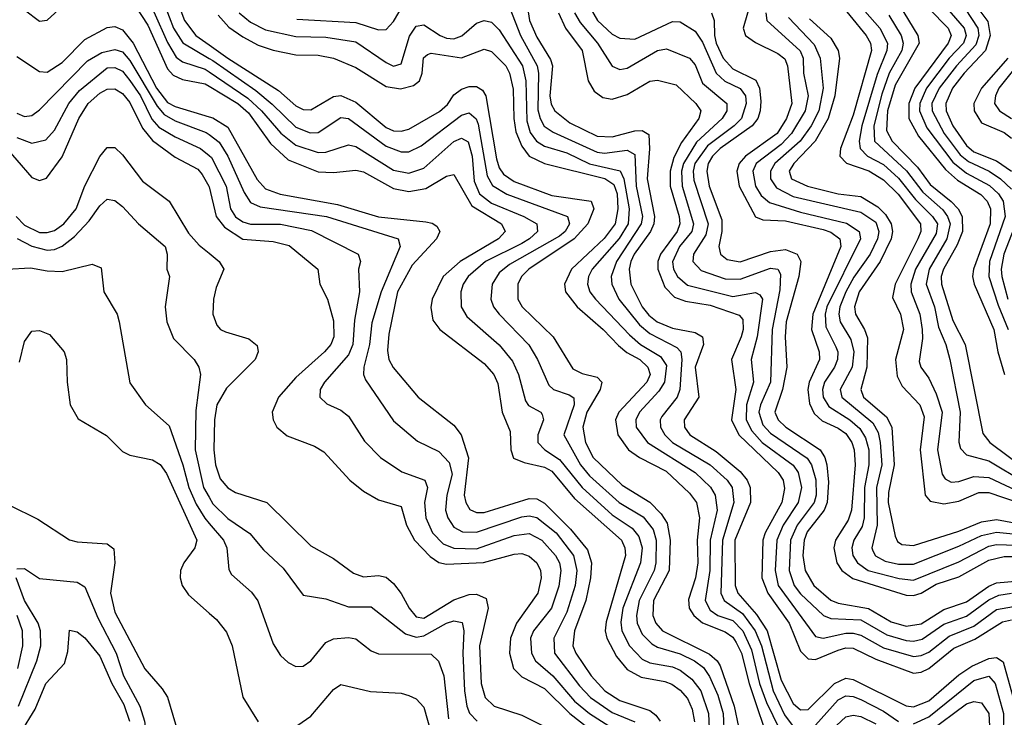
# Model space of a CAD drawing. Header units: inches. Extents: x 990535 to 1117859, y 769386 to 892122.
# Tile 764 of 1056: x 1069497 to 1072111, y 847420 to 849272. Entities that reach past the tile are written whole.
import ezdxf

# ---------------------------------------------------------------- set-up
doc = ezdxf.new("R2010")
doc.units = ezdxf.units.IN
doc.header["$MEASUREMENT"] = 0
doc.layers.add('B0864', color=7, linetype='Continuous')
doc.layers.add('B0874', color=7, linetype='Continuous')

msp = doc.modelspace()

# ---------------------------------------------------------------- linework, layer by layer
at = {"layer": 'B0864', "color": 5}
for points, elevation in [([(1069430, 849494.9), (1069530, 849451.8), (1069550, 849453.9), (1069610, 849478.9), (1069670, 849481.4), (1069770, 849437.8), (1069830, 849428.5), (1069850, 849421.2), (1069865.1, 849405.1), (1069912.2, 849332.2), (1069935, 849270), (1069964.7, 849230), (1070000, 849205.1)], 3080), ([(1069450, 849434.8), (1069510, 849395.9), (1069530, 849390.7), (1069550, 849394.4), (1069570, 849406.3), (1069610, 849440.8), (1069630, 849449.4), (1069651.6, 849451.6), (1069690, 849442), (1069766.8, 849406.8), (1069831.1, 849391.1), (1069883, 849310), (1069905.6, 849250), (1069930.7, 849210.7), (1070000, 849169.5)], 3060), ([(1069470, 849360.1), (1069530, 849335.9), (1069550, 849333.8), (1069570, 849341.9), (1069630, 849398.1), (1069650, 849406.5), (1069670, 849406.8), (1069790.7, 849370.7), (1069810, 849361.1), (1069824.5, 849344.5), (1069853.2, 849293.2), (1069890, 849211.4), (1069912.6, 849172.6), (1069930, 849160), (1069990, 849141), (1070000, 849134.1)], 3040), ([(1069490, 849306.7), (1069510, 849298.5), (1069550, 849268.5), (1069570, 849270.5), (1069650, 849344.2), (1069683.8, 849356.2), (1069710, 849356.6), (1069770, 849341.1), (1069790.8, 849330), (1069837.7, 849257.7), (1069890, 849141.4), (1069904.6, 849124.6), (1069930, 849113.4), (1069990, 849101.9), (1070000, 849095.9)], 3020), ([(1069490, 849174.1), (1069550, 849134.2), (1069570, 849132.7), (1069610, 849158.4), (1069670, 849219.4), (1069730, 849251), (1069750, 849254.3), (1069770, 849245), (1069799.1, 849210), (1069860.7, 849090), (1069890, 849052.7), (1069910, 849041.9), (1070000, 849014.4)], 2980), ([(1069490, 849024.4), (1069510, 849015.5), (1069530, 849018), (1069550, 849033.1), (1069677.2, 849162.8), (1069715.2, 849184.8), (1069750, 849193.4), (1069770, 849186.4), (1069790, 849163.9), (1069862.4, 849042.4), (1069880.7, 849020.7), (1069910, 849003.9), (1069992.7, 848972.7), (1070000, 848967.3)], 2960), ([(1069490, 848959.5), (1069530, 848944.4), (1069566.7, 848953.3), (1069590, 848978.7), (1069628.2, 849050), (1069656.2, 849083.8), (1069730, 849144.4), (1069750, 849145.6), (1069770, 849135.4), (1069790, 849110.6), (1069817.8, 849070), (1069848.2, 849008.2), (1069866.9, 848986.9), (1069910, 848961), (1069977.1, 848930), (1070000, 848911.4)], 2940), ([(1069450, 848944.9), (1069530, 848853.1), (1069550, 848845.2), (1069568.2, 848851.8), (1069610, 848907.9), (1069654.7, 849010), (1069679.2, 849050), (1069710, 849077.4), (1069730, 849087.8), (1069750, 849088.5), (1069770, 849076.4), (1069790, 849052.1), (1069823.8, 848983.8), (1069850, 848951.1), (1069910, 848907.3), (1069970, 848874.9), (1069981.6, 848861.6), (1069999.7, 848830), (1070000, 848828.6)], 2920), ([(1069488.2, 848750), (1069510, 848726.6), (1069550, 848707.6), (1069570, 848707), (1069590, 848712.8), (1069614.6, 848730), (1069647.1, 848770), (1069670, 848831.1), (1069710, 848909), (1069730, 848933), (1069750, 848932.5), (1069770, 848913.8), (1069823.7, 848843.7), (1069894.5, 848790), (1069945.5, 848705.5), (1069974, 848674), (1070000, 848652.4)], 2880), ([(1069490.9, 848690.9), (1069530, 848670.9), (1069570, 848660.2), (1069590, 848662.2), (1069610, 848671.1), (1069643.2, 848696.8), (1069682.2, 848737.8), (1069710, 848777.7), (1069730, 848795.4), (1069750, 848791.9), (1069770, 848776.5), (1069812.6, 848730), (1069883.2, 848670), (1069888.7, 848650), (1069888.2, 848610), (1069895, 848590), (1069883.6, 848510), (1069888.3, 848470), (1069905.9, 848425.9), (1069960.2, 848370), (1069973.2, 848350), (1069977, 848330), (1069965, 848235), (1069962.8, 848130), (1069985.6, 848030), (1070000, 848004.4)], 2860), ([(1069463.7, 848610), (1069526.4, 848613.6), (1069570, 848605.1), (1069610, 848603.6), (1069690, 848623.2), (1069713.5, 848613.5), (1069721, 848550), (1069755.9, 848490), (1069761.8, 848470), (1069790, 848308.4), (1069831.3, 848250), (1069894.1, 848194.1), (1069930.7, 848090), (1069946.3, 848030), (1069965.7, 847985.7), (1069988.5, 847948.5), (1070000, 847935)], 2840), ([(1069497, 848363), (1069510, 848418), (1069530, 848445.4), (1069550, 848446.9), (1069576.4, 848436.4), (1069615.2, 848390), (1069622, 848370), (1069623.5, 848310), (1069631.6, 848250), (1069652.4, 848212.4), (1069728.1, 848168.1), (1069770, 848125.4), (1069790, 848115.9), (1069850, 848103.8), (1069870, 848091.2), (1069887.3, 848067.3), (1069967.2, 847890), (1069962.1, 847870), (1069932.8, 847830), (1069924.3, 847810), (1069923, 847790), (1069928.8, 847770), (1069945.5, 847745.5), (1070000, 847697)], 2820), ([(1069470, 847983.6), (1069545.8, 847945.8), (1069630, 847891.6), (1069650, 847885.9), (1069730, 847880.5), (1069747.3, 847867.3), (1069750.1, 847830.1), (1069738.5, 847750), (1069750, 847699.3), (1069830, 847548.4), (1069876, 847496), (1069890, 847473.2), (1069917.7, 847377.7), (1069956.3, 847290), (1069957.9, 847270), (1069950.6, 847230), (1069909.6, 847110), (1069910, 847066.4), (1069914.7, 847050), (1069930, 847026.8), (1069955.2, 847015.2), (1069970, 847014.1), (1069990, 847020.1), (1070000, 847026.1)], 2780), ([(1069490, 847814.4), (1069510, 847815), (1069550, 847788.9), (1069650, 847779.2), (1069670, 847766.8), (1069704.5, 847684.5), (1069753.6, 847590), (1069773.2, 847530), (1069816.5, 847450), (1069828.9, 847410), (1069839.5, 847330), (1069871.3, 847250), (1069867.2, 847210), (1069836.7, 847110), (1069831.5, 847051.5), (1069839.7, 846990), (1069850.1, 846970), (1069870, 846951.8), (1069898.7, 846938.7), (1069930, 846934.2), (1069970, 846941.5), (1069990, 846950.7), (1070000, 846958.6)], 2760), ([(1069494.1, 847450), (1069543.4, 847570), (1069553.6, 847610), (1069552.6, 847650), (1069546.9, 847670), (1069510.6, 847730), (1069488.5, 847790)], 2760), ([(1069492.4, 847550), (1069506, 847610), (1069504.7, 847650), (1069490.4, 847690)], 2780), ([(1069500.5, 847379.5), (1069538.4, 847441.6), (1069566.7, 847510), (1069616.7, 847563.3), (1069625.5, 847594.5), (1069630, 847651.3), (1069650, 847647.3), (1069670, 847631.4), (1069710, 847582.9), (1069741.6, 847510), (1069774.2, 847454.2), (1069788.7, 847410)], 2740)]:
    msp.add_lwpolyline(points, dxfattribs=dict(at, elevation=elevation))
at = {"layer": 'B0874', "color": 5}
for points, elevation in [([(1070834.6, 849374.6), (1070850.8, 849270), (1070870, 849226), (1070906.6, 849166.6), (1070911.5, 849150), (1070904.5, 849070), (1070908.3, 849048.3), (1070917.9, 849030), (1070958, 848998), (1071030, 848963.3), (1071070, 848960.9), (1071130, 848977.1), (1071150, 848978.1), (1071167.4, 848967.4), (1071169.2, 848929.2), (1071162.8, 848850), (1071182.2, 848750), (1071180.9, 848730), (1071171.5, 848710), (1071128, 848650), (1071119.9, 848630), (1071115.4, 848610), (1071119.1, 848570), (1071149.4, 848510), (1071167.4, 848487.4), (1071189.1, 848470), (1071230, 848452.9), (1071290, 848441.3), (1071309.8, 848429.8), (1071312.2, 848410), (1071289.8, 848350), (1071300.2, 848270), (1071261.4, 848210), (1071261.5, 848190), (1071276.1, 848170), (1071345.7, 848125.7), (1071410, 848072.3), (1071427.8, 848050), (1071436.6, 848030), (1071436.8, 847990), (1071395.8, 847890), (1071396.1, 847770), (1071403.3, 847750), (1071453.3, 847693.3), (1071481.4, 847650), (1071518.7, 847518.7), (1071550, 847456.4), (1071570, 847439.6), (1071590, 847440.5), (1071660.2, 847510), (1071690, 847523.7), (1071710, 847520.4), (1071850, 847450.5), (1071870, 847448.2), (1071910, 847464), (1071990, 847533), (1072024.1, 847555.9), (1072070, 847576.1), (1072090, 847579.3), (1072107.7, 847567.7), (1072146, 847430)], 3180), ([(1071973.3, 849353.3), (1072040.8, 849250), (1072042.9, 849230), (1072035, 849205), (1071983.4, 849150), (1071938.1, 849090), (1071918.7, 849050), (1071919.2, 849030), (1071951.1, 848970), (1071993.6, 848913.6), (1072015.5, 848895.5), (1072070.3, 848870.3), (1072101, 848850), (1072130, 848822.2)], 3560), ([(1070233.2, 849273.2), (1070390, 849265), (1070450, 849245.3), (1070470, 849246.2), (1070490, 849267.5), (1070520.6, 849319.4)], 3160), ([(1070790, 849322.7), (1070826.5, 849230), (1070870.8, 849150), (1070874.3, 849130), (1070873.1, 849033.1), (1070878.5, 849010), (1070889.6, 848989.6), (1070913.2, 848973.2), (1071030, 848920.9), (1071050, 848917.7), (1071110, 848925.9), (1071130, 848914.4), (1071133.5, 848830), (1071150.2, 848750), (1071147.3, 848730), (1071081.4, 848630), (1071067.5, 848590), (1071069.2, 848570), (1071087.4, 848530), (1071142.3, 848462.3), (1071170, 848438.9), (1071241.9, 848401.9), (1071252.4, 848390), (1071254.8, 848370), (1071249.3, 848290), (1071242.8, 848270), (1071201.6, 848218.4), (1071197.5, 848210), (1071198.5, 848190), (1071209.8, 848170), (1071229.7, 848150), (1071329.8, 848090), (1071375.2, 848050), (1071388.2, 848030), (1071392.9, 847990), (1071362.7, 847890), (1071358.3, 847750), (1071367.5, 847730), (1071415.5, 847695.5), (1071449.4, 847650), (1071466.4, 847610), (1071497.1, 847490), (1071526.9, 847426.9), (1071550, 847396)], 3160), ([(1071440.4, 849330), (1071417.5, 849250), (1071423.8, 849230), (1071450, 849211.3), (1071510, 849182.5), (1071528, 849168), (1071535.1, 849150), (1071546.9, 849050), (1071532.6, 849010), (1071508, 848970), (1071423.8, 848910), (1071407.3, 848890), (1071401, 848870), (1071407.2, 848830), (1071450, 848748.5), (1071470, 848741), (1071530, 848738.4), (1071630, 848714.8), (1071650, 848708.2), (1071674.5, 848690), (1071676.7, 848670), (1071602.1, 848490), (1071599.3, 848450), (1071619.4, 848390), (1071619.9, 848370), (1071592.9, 848310), (1071589.5, 848290), (1071593.4, 848253.4), (1071606.4, 848226.4), (1071627.5, 848207.5), (1071670, 848188.1), (1071690, 848173.3), (1071705.6, 848150), (1071712.3, 848130), (1071714.9, 848090), (1071704.8, 847970), (1071696.7, 847943.3), (1071662.4, 847890), (1071658.5, 847870), (1071666.3, 847830), (1071679.9, 847810), (1071708.9, 847788.9), (1071850, 847744.2), (1071870, 847743.9), (1071890, 847750), (1071930, 847773.4), (1071990, 847793.3), (1072070, 847837.4), (1072110, 847847), (1072170, 847847.3)], 3320), ([(1071657.2, 849337.2), (1071744.2, 849230), (1071755.5, 849210), (1071758.5, 849190), (1071710, 849018.7), (1071676.3, 848930), (1071674.5, 848910), (1071691.6, 848891.6), (1071751, 848871), (1071790, 848846.7), (1071828.7, 848808.7), (1071888, 848730), (1071888.8, 848710), (1071881.6, 848690), (1071821.2, 848570), (1071814.4, 848534.4), (1071835.6, 848490), (1071843.2, 848450), (1071822, 848370), (1071826.1, 848326.1), (1071839.6, 848299.6), (1071886.2, 848250), (1071898.2, 848218.2), (1071887.3, 848130), (1071901, 848010), (1071913.9, 847993.9), (1071950, 847986.5), (1071990, 847994.2), (1072042.9, 848017.1), (1072070, 848017.4), (1072150, 847989.6)], 3420), ([(1071935, 849330), (1072004.6, 849250), (1072009.8, 849230), (1072002.6, 849210), (1071964.3, 849170), (1071903.9, 849090), (1071886.1, 849050), (1071885.2, 849030), (1071905, 848985), (1071974, 848894), (1072010, 848864.4), (1072071.7, 848831.7), (1072095.2, 848810), (1072107.8, 848790), (1072112.9, 848750), (1072071.6, 848630), (1072069.4, 848590), (1072094.1, 848514.1), (1072120.8, 848450)], 3540), ([(1071008, 849310), (1071031.2, 849270), (1071070, 849234), (1071090, 849223.4), (1071130, 849220.2), (1071230, 849267.1), (1071250, 849266.1), (1071290, 849242.1), (1071310, 849212.7), (1071345.8, 849130), (1071369.2, 849109.2), (1071410, 849089.7), (1071424.1, 849070), (1071425.6, 849050), (1071413, 849010), (1071394.1, 848990), (1071322.9, 848937.1), (1071289.6, 848890), (1071284.7, 848870), (1071286.4, 848846.4), (1071324.7, 848730), (1071318.8, 848701.2), (1071286, 848650), (1071284.3, 848630), (1071306.4, 848606.4), (1071370, 848584), (1071410, 848583.5), (1071490, 848612.4), (1071509.7, 848609.7), (1071516.5, 848596.5), (1071515.2, 848555.2), (1071494.2, 848450), (1071489.8, 848310), (1071463.5, 848250), (1071459.4, 848230), (1071470, 848196.4), (1071490, 848174.4), (1071587.9, 848107.9), (1071598.9, 848090), (1071610.2, 848050.2), (1071611, 848010), (1071605.8, 847990), (1071561.1, 847930), (1071543, 847890), (1071539.9, 847810), (1071552.8, 847770), (1071570, 847748.1), (1071630.4, 847690.4), (1071650, 847682.7), (1071730, 847678.6), (1071799.3, 847639.3), (1071850, 847624.2), (1071870, 847622.6), (1071892.4, 847627.6), (1071950, 847667), (1072010, 847688.8), (1072070, 847732.4), (1072095.8, 847744.2), (1072130, 847749.4)], 3260), ([(1071726.9, 849310), (1071780.2, 849250), (1071800.4, 849210), (1071798.6, 849190), (1071773.2, 849126.8), (1071732.8, 848990), (1071725.6, 848950), (1071728.5, 848930), (1071747.5, 848910), (1071790, 848887.3), (1071830, 848851.5), (1071874.9, 848794.9), (1071920.3, 848750), (1071933, 848730), (1071930, 848704.4), (1071874.6, 848610), (1071862.3, 848570), (1071863.1, 848550), (1071886.7, 848490), (1071893.1, 848450), (1071893.9, 848426.1), (1071884.8, 848364.8), (1071889.1, 848350), (1071910, 848320.9), (1071930, 848279.1), (1071945.7, 848230), (1071933.1, 848130), (1071945.5, 848065.5), (1071953.6, 848053.6), (1071970, 848044.8), (1071990, 848046.5), (1072030, 848059.6), (1072070, 848057), (1072156.2, 848016.2)], 3440), ([(1071831.7, 849311.7), (1071881.4, 849230), (1071884.4, 849210), (1071821.4, 849098.6), (1071800.7, 849030), (1071798.3, 848978.3), (1071813.2, 848950), (1071880.3, 848880.3), (1071914.3, 848834.3), (1071969.8, 848789.8), (1071988.5, 848770), (1071998.8, 848750), (1071999.7, 848710), (1071985.6, 848674.4), (1071949.6, 848610), (1071943.5, 848590), (1071943.9, 848570), (1071973.9, 848473.9), (1072006.7, 848410), (1072053.3, 848173.3), (1072072.5, 848150), (1072170, 848076.9)], 3480), ([(1071910, 849302.1), (1071961.6, 849250), (1071969.4, 849230), (1071962.1, 849210), (1071872.9, 849090), (1071857.4, 849050), (1071857.2, 849010), (1071882.7, 848962.7), (1071954.3, 848874.3), (1071986.2, 848846.2), (1072048, 848808), (1072065.3, 848790), (1072074.4, 848770), (1072073.6, 848730), (1072029.3, 848610), (1072026.7, 848590), (1072030.5, 848570), (1072082.7, 848450), (1072093.5, 848390), (1072110.8, 848330)], 3520), ([(1072034.7, 849310), (1072067.4, 849267.4), (1072073, 849230), (1072060.9, 849190), (1072004.1, 849130), (1071973.4, 849090), (1071955.5, 849050), (1071956.8, 849030), (1071974.2, 848990), (1072010, 848938.2), (1072030, 848921.7), (1072090, 848897.3), (1072129.5, 848870)], 3580), ([(1070023.9, 849283.9), (1070052.7, 849252.7), (1070090, 849226.5), (1070130, 849204.8), (1070170, 849191), (1070230, 849178.7), (1070290, 849177.9), (1070330, 849170), (1070390, 849144.8), (1070470, 849095.1), (1070508.3, 849088.3), (1070542.8, 849097.2), (1070558.9, 849110), (1070565.4, 849130), (1070569.1, 849170.9), (1070580.1, 849179.9), (1070590, 849183.5), (1070670, 849170.5), (1070730, 849194.1), (1070750, 849188), (1070787.8, 849150), (1070797.7, 849130), (1070807.4, 849087.4), (1070809.2, 849010), (1070814.6, 848974.6), (1070830, 848936.1), (1070850, 848910.1), (1070890, 848890.7), (1071050.8, 848850.8), (1071074.4, 848834.4), (1071082.8, 848810), (1071085.3, 848770), (1071077.7, 848730), (1071048.4, 848691.6), (1070961.7, 848610), (1070943.2, 848570), (1070945.7, 848550), (1070977.4, 848510), (1071046.1, 848450), (1071086.9, 848406.9), (1071108.9, 848388.9), (1071143, 848370), (1071164.8, 848350), (1071170.7, 848330), (1071161.8, 848310), (1071087.4, 848230), (1071079.2, 848210), (1071085, 848170), (1071113.6, 848130), (1071142.5, 848110), (1071213.5, 848073.5), (1071275.6, 848015.6), (1071294.1, 847990), (1071302, 847950), (1071295.2, 847890), (1071297.7, 847830), (1071291.1, 847790), (1071272.8, 847732.8), (1071274.6, 847710), (1071286.8, 847690), (1071310, 847671), (1071370, 847646.9), (1071390, 847633.1), (1071399.1, 847619.1), (1071412.8, 847590), (1071433.3, 847510), (1071492.9, 847332.9)], 3120), ([(1070080.1, 849290), (1070110, 849265.8), (1070150, 849244.9), (1070230, 849227.5), (1070310, 849225.4), (1070390, 849213.3), (1070470, 849158.2), (1070490, 849149), (1070510, 849155), (1070531.8, 849228.2), (1070550, 849254.8), (1070570, 849258.3), (1070613.5, 849230), (1070630, 849222.8), (1070650, 849221.3), (1070670.8, 849229.2), (1070710, 849263.3), (1070730, 849269.7), (1070750, 849265.8), (1070770, 849245.6), (1070831.8, 849150), (1070840.5, 849110), (1070843.3, 849003.3), (1070852.3, 848972.3), (1070868.7, 848950), (1070890, 848936.5), (1070950, 848918.7), (1071010, 848889.9), (1071091.2, 848871.2), (1071101, 848850), (1071114.7, 848770), (1071112, 848730), (1071088.4, 848691.6), (1071016.8, 848610), (1071006.8, 848590), (1071004.3, 848570), (1071011.1, 848550), (1071026.1, 848530), (1071115.8, 848435.8), (1071145.2, 848410), (1071197.9, 848377.9), (1071214.2, 848354.2), (1071208.9, 848310), (1071193.9, 848286.1), (1071142.1, 848230), (1071132.5, 848210), (1071133.6, 848190), (1071163.5, 848150), (1071290, 848069.8), (1071331, 848031), (1071343.6, 848010), (1071348.7, 847970), (1071330.4, 847890), (1071329.2, 847810), (1071316.6, 847730), (1071330, 847704.5), (1071350.5, 847690.5), (1071390, 847677.1), (1071416.8, 847650), (1071439.6, 847599.6), (1071461.4, 847510), (1071479.2, 847459.2), (1071530, 847356)], 3140), ([(1070927.7, 849290), (1070945.9, 849250), (1070990.1, 849190), (1071006.3, 849110), (1071022.4, 849082.4), (1071045.6, 849065.6), (1071070, 849061.6), (1071110, 849073.4), (1071170, 849108.6), (1071190, 849111.7), (1071239.4, 849099.4), (1071291.9, 849050), (1071304.9, 849030), (1071299.7, 849010), (1071253.6, 848946.4), (1071234, 848906), (1071224.3, 848870), (1071224.3, 848830), (1071247.8, 848750), (1071249.2, 848730), (1071242.2, 848710), (1071198.6, 848650), (1071191.5, 848630), (1071190.8, 848610), (1071210, 848562.4), (1071235.6, 848535.6), (1071264.7, 848524.7), (1071330, 848514.7), (1071407.3, 848487.3), (1071416.6, 848476.6), (1071417.6, 848450), (1071412.3, 848430), (1071386.3, 848370), (1071398.4, 848290), (1071386.6, 848210), (1071406.4, 848170), (1071510.6, 848070), (1071523.9, 848050), (1071527.7, 848027.7), (1071519.9, 847990), (1071475.6, 847910), (1071469.7, 847890), (1071467.2, 847790), (1071483.4, 847750), (1071539.6, 847670), (1071570, 847596), (1071590, 847575.8), (1071610, 847573.2), (1071670, 847598.8), (1071690, 847604.3), (1071710, 847603.5), (1071770, 847574.1), (1071870, 847537.5), (1071890, 847540), (1071910, 847549.8), (1071976.6, 847603.4), (1072032.7, 847627.3), (1072106.1, 847673.9), (1072130, 847679.1)], 3220), ([(1070970.2, 849290.2), (1070984.7, 849264.7), (1071030.9, 849210), (1071070, 849148.4), (1071090, 849139.9), (1071110, 849143.7), (1071190, 849190.4), (1071214.4, 849194.4), (1071275.5, 849170), (1071290, 849151.9), (1071310, 849104), (1071374.3, 849050), (1071374.1, 849030), (1071362.1, 849010), (1071293.4, 848946.6), (1071259, 848890), (1071253.9, 848870), (1071256.1, 848830), (1071286.2, 848730), (1071281.2, 848710), (1071249, 848670), (1071229.7, 848629.7), (1071232.4, 848610), (1071243.3, 848590), (1071270, 848567.4), (1071390, 848537.1), (1071450, 848547.9), (1071461.5, 848541.5), (1071469.3, 848530), (1071454.9, 848430), (1071438.7, 848370), (1071444.8, 848310), (1071426.4, 848250), (1071425.7, 848210), (1071440.4, 848180.4), (1071468.1, 848150), (1071550, 848089.1), (1071563.5, 848070), (1071572.2, 848030), (1071563.3, 847990), (1071523.6, 847930), (1071506.9, 847890), (1071502.8, 847810), (1071510.4, 847770), (1071610, 847634.9), (1071630.1, 847630.1), (1071690, 847643.7), (1071710, 847643.8), (1071730, 847638.1), (1071790, 847605), (1071870, 847581.7), (1071890, 847584.1), (1071910, 847593.3), (1071964.4, 847635.6), (1072030, 847661.8), (1072090, 847706.5), (1072150, 847717.3)], 3240), ([(1071333.7, 849290), (1071341, 849270), (1071341.3, 849230), (1071346.4, 849210), (1071364.8, 849170), (1071390, 849141.5), (1071451.5, 849111.5), (1071460.9, 849090), (1071464.3, 849055.7), (1071463, 849030), (1071456.5, 849010), (1071441.3, 848990), (1071356.3, 848930), (1071336.2, 848910), (1071325, 848890), (1071321, 848870), (1071327.4, 848830), (1071360.6, 848740.6), (1071360.7, 848710), (1071353.4, 848670), (1071357.5, 848650), (1071375.5, 848635.5), (1071410, 848629.3), (1071490, 848657), (1071530, 848661.8), (1071561.1, 848650), (1071570.6, 848630), (1071565.8, 848590), (1071531.4, 848470), (1071529, 848430), (1071533.1, 848350), (1071521.9, 848290), (1071502.1, 848230), (1071510.4, 848210), (1071531.3, 848190), (1071621.7, 848130), (1071634, 848110), (1071639.4, 848090), (1071644.5, 848044.5), (1071641, 847990), (1071632.6, 847970), (1071587.7, 847912.3), (1071579.2, 847890), (1071575.6, 847850), (1071581.8, 847810), (1071605.1, 847770), (1071650, 847731), (1071670, 847723), (1071750, 847709.1), (1071810, 847673.6), (1071850, 847662.3), (1071890, 847668), (1071950, 847706.5), (1072010, 847726.8), (1072070, 847768.1), (1072090, 847776.8), (1072150, 847782.6)], 3280), ([(1071477.4, 849290), (1071480.6, 849270), (1071569.2, 849189.2), (1071577.2, 849170), (1071578, 849130), (1071590.4, 849070), (1071582.1, 849030), (1071545.8, 848970), (1071518.9, 848941.1), (1071452, 848890), (1071443, 848870), (1071450.5, 848830), (1071465.4, 848805.4), (1071487.2, 848787.2), (1071570, 848761.5), (1071692.1, 848732.1), (1071725.1, 848710), (1071729.2, 848690), (1071640.1, 848510), (1071635.4, 848490), (1071637, 848457), (1071663.8, 848403.8), (1071668.6, 848390), (1071667.9, 848370), (1071660.2, 848350), (1071633.1, 848310), (1071627.8, 848290), (1071629.7, 848269.7), (1071644.9, 848244.9), (1071700.6, 848210), (1071727, 848187), (1071742.1, 848162.1), (1071751.5, 848130), (1071751.4, 848090), (1071739.5, 848030), (1071738.9, 847950), (1071733.1, 847926.9), (1071711.6, 847890), (1071706.1, 847870), (1071708.8, 847850), (1071720.9, 847830), (1071749.8, 847809.8), (1071831.6, 847788.4), (1071870, 847784.5), (1071990, 847832.5), (1072070, 847874.1), (1072090, 847878.7), (1072170, 847876.7)], 3340), ([(1071537.9, 849277.9), (1071606.1, 849206.1), (1071622.2, 849170), (1071630.2, 849090.2), (1071618.2, 849030), (1071598.3, 848990), (1071569.2, 848950), (1071501.3, 848890), (1071489.8, 848870), (1071489.9, 848849.9), (1071505.8, 848825.8), (1071550, 848802.9), (1071730, 848761), (1071770, 848734.3), (1071778, 848710), (1071774.1, 848690), (1071754.7, 848650), (1071711.3, 848588.7), (1071690, 848549.9), (1071674.3, 848510), (1071671.9, 848490), (1071675.5, 848470), (1071703.2, 848423.2), (1071711, 848390), (1071707.3, 848350), (1071675, 848290), (1071679.8, 848270), (1071761.5, 848201.5), (1071776.1, 848176.1), (1071781.6, 848150), (1071785.5, 848090), (1071771.7, 848030), (1071773.7, 847930), (1071758.7, 847870), (1071761.7, 847861.7), (1071768.4, 847848.4), (1071794.7, 847834.7), (1071830, 847827.1), (1071870, 847826.8), (1071990, 847874.2), (1072050, 847902.9), (1072090, 847911.7), (1072170, 847903.7)], 3360), ([(1071594, 849274), (1071650, 849223.3), (1071669.5, 849190), (1071673.6, 849170), (1071660.7, 849070), (1071643.1, 849010), (1071608.7, 848950), (1071551.7, 848890), (1071540.1, 848870), (1071545.6, 848850), (1071588.5, 848830), (1071670, 848810), (1071730, 848802.6), (1071775.3, 848775.3), (1071795.1, 848755.1), (1071810.6, 848730), (1071814.2, 848710), (1071810, 848690), (1071781.6, 848630), (1071725.8, 848550), (1071713.1, 848510), (1071715.6, 848490), (1071739.8, 848450), (1071747.4, 848427.4), (1071746, 848350), (1071730.1, 848290), (1071737, 848270), (1071797.7, 848217.7), (1071812.5, 848190), (1071818.2, 848090), (1071803.4, 848016.6), (1071802.6, 847990), (1071820.6, 847900.6), (1071827, 847887), (1071839, 847879), (1071870, 847875.9), (1071990, 847914.1), (1072050, 847939.4), (1072090, 847945), (1072190, 847926.3)], 3380), ([(1071803.9, 849283.9), (1071837.1, 849230), (1071842.6, 849210), (1071838.3, 849190), (1071804.8, 849130), (1071785.9, 849074.1), (1071764.2, 848990), (1071766.4, 848950), (1071851.2, 848871.2), (1071894.6, 848814.6), (1071947.5, 848767.5), (1071960.3, 848750), (1071966.8, 848730), (1071958.4, 848690), (1071911.4, 848610), (1071903.6, 848570), (1071925.6, 848510), (1071936, 848456), (1071955.5, 848410), (1071965.9, 848370), (1071993.3, 848230), (1071990.4, 848150.4), (1071994, 848134), (1072010, 848117.1), (1072070, 848101.3), (1072164.1, 848044.1)], 3460), ([(1070000, 849205.1), (1070050, 849169.9), (1070184.5, 849084.5), (1070230, 849043.8), (1070250, 849033.8), (1070270, 849032.8), (1070330, 849068.6), (1070350, 849070.8), (1070390, 849053.1), (1070470, 848985.7), (1070490, 848977.5), (1070510, 848976.1), (1070530, 848981.9), (1070612, 849028), (1070632.8, 849047.2), (1070650, 849072.9), (1070670, 849087.9), (1070690, 849095.2), (1070710, 849095.2), (1070725.5, 849085.5), (1070734.5, 849070), (1070762.7, 848902.7), (1070770, 848878.9), (1070781.7, 848861.7), (1070810, 848842.2), (1070910, 848805.8), (1071014.5, 848790), (1071021.6, 848770), (1071005.5, 848730), (1070969, 848690), (1070848.7, 848610), (1070829.5, 848590.5), (1070819.3, 848570), (1070819.7, 848530), (1070831.3, 848510), (1070913.1, 848430), (1070965.2, 848345.2), (1070990, 848332.8), (1071030, 848323.1), (1071042.4, 848310), (1071038.1, 848290), (1071002.7, 848230), (1070992.5, 848190), (1070998.9, 848150), (1071019.2, 848110), (1071096.4, 848036.4), (1071170, 847991), (1071199.9, 847959.9), (1071215.5, 847935.5), (1071223.5, 847890), (1071221.6, 847810), (1071179.9, 847730), (1071178.1, 847690), (1071185.8, 847670), (1071203.9, 847650), (1071328, 847588), (1071349, 847570), (1071356.8, 847556.8), (1071393.8, 847450), (1071405.3, 847394.7)], 3080), ([(1070000, 849169.5), (1070010, 849163.6), (1070123.8, 849083.8), (1070167.7, 849047.7), (1070230, 848986.4), (1070268.3, 848971.7), (1070290, 848972.6), (1070350, 849012.1), (1070370, 849010.1), (1070470, 848936.4), (1070510, 848921), (1070530, 848921.7), (1070562.7, 848937.3), (1070670, 849018.7), (1070690, 849025.1), (1070708.6, 849008.6), (1070714.4, 848994.4), (1070738, 848858), (1070752.1, 848832.1), (1070790, 848809), (1070951, 848750), (1070957.1, 848730), (1070944.8, 848710), (1070930, 848697.5), (1070797.7, 848622.3), (1070770, 848600.5), (1070751.1, 848570), (1070747.8, 848530), (1070755.1, 848510), (1070769.7, 848490), (1070848.9, 848408.9), (1070871.9, 848370), (1070902, 848302), (1070914.2, 848290), (1070956.1, 848276.1), (1070967.9, 848267.9), (1070969.4, 848250), (1070941.4, 848170), (1070985.8, 848090), (1071010, 848061.1), (1071088.2, 847990), (1071152, 847952), (1071178.6, 847918.6), (1071186.6, 847890), (1071185.5, 847830), (1071181.3, 847810), (1071141.5, 847730), (1071134.2, 847690), (1071136.3, 847670), (1071150, 847640.5), (1071175, 847615), (1071190, 847606.2), (1071250, 847588.8), (1071288.2, 847570), (1071312.1, 847552.1), (1071328.7, 847528.7), (1071350, 847478.9), (1071364.2, 847430), (1071367.3, 847370)], 3060), ([(1072119.9, 849170), (1072049.8, 849090), (1072030.1, 849050.1), (1072031, 849030), (1072050, 848997.9), (1072110, 848972.4), (1072130, 848957.2)], 3620), ([(1072159.6, 849170), (1072096.6, 849090), (1072087, 849070), (1072084.6, 849050), (1072097.8, 849030), (1072130, 849009.8)], 3640), ([(1070000, 849134.1), (1070103.4, 849063.4), (1070139.5, 849030), (1070190.6, 848970.6), (1070230, 848939.2), (1070290, 848919.8), (1070310, 848920.1), (1070370, 848940.2), (1070390, 848935.6), (1070490, 848872.6), (1070530, 848864.5), (1070570, 848878.4), (1070650, 848948.4), (1070670, 848957.3), (1070687.5, 848947.5), (1070698.7, 848910), (1070703.4, 848843.4), (1070718.1, 848810), (1070750, 848785.2), (1070835.5, 848750), (1070870.1, 848730), (1070871.5, 848710), (1070850.8, 848690), (1070830, 848677.7), (1070734.2, 848630), (1070687.9, 848590), (1070674.5, 848570), (1070668.2, 848550), (1070669.6, 848510), (1070684.2, 848484.2), (1070770, 848409.2), (1070805.3, 848365.3), (1070821.5, 848330), (1070840.1, 848260.1), (1070848.2, 848248.2), (1070880.2, 848230), (1070883.8, 848223.8), (1070887.3, 848210), (1070872.6, 848170), (1070873.1, 848150), (1070891.5, 848130), (1070930, 848104.3), (1070990.3, 848030), (1071070, 847957.9), (1071122.6, 847922.6), (1071140.5, 847900.5), (1071149.4, 847870), (1071145.4, 847830), (1071098.5, 847710), (1071092.7, 847672.7), (1071095.6, 847650), (1071115.9, 847610), (1071150, 847574.5), (1071170, 847565.2), (1071230, 847554.3), (1071250, 847545.6), (1071281.3, 847521.3), (1071305.6, 847490), (1071325.9, 847430), (1071327.3, 847390)], 3040), ([(1070000, 849095.9), (1070076.7, 849050), (1070104.8, 849024.8), (1070163.1, 848943.1), (1070210, 848900.5), (1070290, 848868.5), (1070330, 848866.5), (1070390, 848872.9), (1070410, 848868.2), (1070490, 848823.6), (1070530, 848816.1), (1070575.7, 848824.3), (1070630, 848857.1), (1070650, 848861.1), (1070697.9, 848777.9), (1070775.9, 848730), (1070785.7, 848710), (1070768.5, 848690), (1070666.7, 848630), (1070621.2, 848590), (1070592.1, 848530), (1070588.4, 848508.4), (1070594.4, 848474.4), (1070613, 848450), (1070730, 848359.7), (1070756.3, 848330), (1070766.1, 848306.1), (1070777.7, 848230), (1070799.2, 848179.2), (1070801.4, 848130), (1070808.4, 848108.4), (1070836.6, 848096.6), (1070890, 848084), (1070910, 848073.2), (1070970, 848000.7), (1071094.9, 847890), (1071104, 847870), (1071105.4, 847850), (1071054, 847674), (1071051.7, 847650), (1071055.6, 847630), (1071081.3, 847581.3), (1071110, 847547), (1071146.8, 847526.8), (1071210, 847515.6), (1071228.1, 847508.1), (1071250, 847492.3), (1071269.9, 847469.9), (1071282.1, 847442.1), (1071288.5, 847408.5)], 3020), ([(1070000, 849014.4), (1070010, 849011.4), (1070050, 848986.7), (1070127.5, 848847.5), (1070150, 848823.1), (1070188.9, 848808.9), (1070341.3, 848781.3), (1070450, 848748.9), (1070575.7, 848735.7), (1070592.3, 848732.3), (1070604.2, 848724.2), (1070612.6, 848710), (1070603.9, 848690), (1070539.1, 848620.9), (1070500.6, 848550), (1070477.5, 848437.5), (1070474.1, 848394.1), (1070477.5, 848370), (1070488.5, 848348.5), (1070555.1, 848270), (1070650, 848195.4), (1070668.9, 848170), (1070688.6, 848108.6), (1070677.2, 848010), (1070681.2, 847990), (1070691.9, 847971.9), (1070710, 847963.7), (1070730, 847964.2), (1070850, 848001.1), (1070870, 848000.3), (1070890, 847989), (1070959.3, 847919.3), (1071004.4, 847864.4), (1071015.3, 847830), (1071012.3, 847790), (1070999.8, 847730), (1070970, 847650), (1070965.7, 847610), (1070973.3, 847590), (1071013.8, 847530), (1071050.2, 847490.2), (1071090, 847465), (1071170, 847437.9), (1071186.2, 847426.2), (1071197.6, 847410)], 2980), ([(1070000, 848967.3), (1070027.1, 848947.1), (1070049.8, 848910), (1070093.1, 848813.1), (1070110, 848787), (1070135.6, 848775.6), (1070311.8, 848750), (1070501.9, 848690), (1070507.4, 848670), (1070456.5, 848550), (1070432.5, 848467.5), (1070425.9, 848410), (1070410.8, 848350), (1070410.1, 848330), (1070415.7, 848315.7), (1070490, 848207.5), (1070553.3, 848153.3), (1070610, 848126.1), (1070637, 848097), (1070645.4, 848065.4), (1070631.5, 848010), (1070628, 847970), (1070633.6, 847950), (1070650, 847924.5), (1070672.5, 847912.5), (1070710, 847912), (1070830, 847952.2), (1070850, 847955.3), (1070870, 847951), (1070921.2, 847910), (1070966.9, 847850), (1070976.4, 847810), (1070971.6, 847770), (1070950, 847699.1), (1070914.9, 847630), (1070917.1, 847590), (1070983.4, 847503.4), (1071012.6, 847472.6), (1071070, 847433.3), (1071130, 847408.1)], 2960), ([(1070000, 848911.4), (1070006.3, 848906.3), (1070045.5, 848830), (1070056.8, 848770), (1070070, 848749.2), (1070090, 848735.6), (1070110, 848729.3), (1070190, 848729.4), (1070272.1, 848712.1), (1070396.1, 848650), (1070401.9, 848630), (1070396.3, 848610), (1070399.7, 848550), (1070385.8, 848474.2), (1070381.5, 848410), (1070370, 848382.3), (1070306.3, 848310), (1070295.3, 848290), (1070294.4, 848270), (1070312.5, 848252.5), (1070350, 848235.7), (1070370, 848219.8), (1070412.9, 848152.9), (1070454.8, 848110), (1070511.5, 848071.5), (1070572.4, 848050), (1070579.9, 848030), (1070571.7, 847990), (1070575.8, 847950), (1070592.9, 847910), (1070621, 847881), (1070650, 847869), (1070710, 847867.6), (1070810, 847903.2), (1070850, 847907.9), (1070883.7, 847890), (1070919.4, 847850), (1070930, 847830), (1070933.3, 847810), (1070928.5, 847768.5), (1070909.2, 847710), (1070861.5, 847650), (1070853.3, 847630), (1070855.7, 847590), (1070866.5, 847570), (1070912.2, 847530), (1070970, 847463.1), (1071010.1, 847430), (1071083, 847383)], 2940), ([(1070000, 848828.6), (1070018.8, 848750), (1070041.5, 848721.5), (1070090, 848689.9), (1070170, 848683.6), (1070212.3, 848672.3), (1070288.8, 848610), (1070294, 848570), (1070314.3, 848530), (1070330, 848472.4), (1070331, 848430), (1070322.9, 848410), (1070306.1, 848390), (1070230, 848322.1), (1070184.8, 848270), (1070167.8, 848230), (1070170.1, 848210), (1070179.8, 848190), (1070207.5, 848167.5), (1070279.8, 848139.8), (1070305.1, 848125.1), (1070373.5, 848050), (1070410, 848020.1), (1070450, 847997.4), (1070510, 847979.5), (1070524.3, 847930), (1070545.1, 847890), (1070586.7, 847846.7), (1070610, 847831.4), (1070630, 847826.9), (1070728.6, 847831.4), (1070810, 847853.3), (1070830, 847854.6), (1070850, 847847.5), (1070869.8, 847829.8), (1070879.4, 847810), (1070881.6, 847790), (1070872.4, 847750), (1070816.2, 847670), (1070800.2, 847630), (1070797.1, 847590), (1070808.2, 847550), (1070830, 847527.3), (1070890, 847496.7), (1070957.9, 847430), (1071034.5, 847370)], 2920), ([(1072148.6, 848750), (1072109.6, 848650), (1072102.7, 848610), (1072104, 848590), (1072120.5, 848530)], 3560), ([(1070000, 848652.4), (1070027.1, 848630), (1070039.7, 848610), (1070019, 848561), (1070011.8, 848530), (1070010.1, 848490), (1070020.8, 848460.8), (1070030.1, 848450.1), (1070043.8, 848443.8), (1070105.3, 848425.3), (1070127.5, 848407.5), (1070130.1, 848390), (1070122.1, 848370), (1070046.5, 848293.5), (1070020.9, 848250), (1070014.4, 848210), (1070012.6, 848130), (1070017.1, 848090), (1070030, 848053.1), (1070050, 848029.6), (1070070, 848017.2), (1070153.5, 847990), (1070270, 847875.3), (1070330, 847841.8), (1070383.2, 847803.2), (1070410, 847793.3), (1070450, 847796.2), (1070470, 847791.9), (1070490, 847775.3), (1070510, 847749), (1070531.4, 847710), (1070550, 847686.6), (1070570, 847683.3), (1070650, 847731.7), (1070690, 847746.3), (1070710, 847747.5), (1070735.2, 847735.2), (1070740.5, 847710), (1070717.9, 847610), (1070722.6, 847510), (1070732.8, 847472.8), (1070757, 847450), (1070830, 847425.6), (1070890, 847395.9)], 2880), ([(1070000, 848004.4), (1070010, 847986.5), (1070050, 847947.6), (1070108.2, 847908.2), (1070144.9, 847864.9), (1070196.4, 847816.4), (1070250, 847744.5), (1070310, 847734.7), (1070370, 847713.1), (1070430, 847713.2), (1070521.6, 847641.6), (1070550, 847632.5), (1070570, 847636.1), (1070630.1, 847670.1), (1070650, 847676.4), (1070672.1, 847672.1), (1070676.6, 847650), (1070673.8, 847590), (1070678.3, 847490), (1070683.8, 847450), (1070691, 847431), (1070712, 847410)], 2860), ([(1070000, 847935), (1070038.4, 847890), (1070046.9, 847870), (1070052.6, 847812.6), (1070059.6, 847799.6), (1070112.7, 847752.7), (1070129.7, 847729.7), (1070170, 847615.6), (1070190, 847584.2), (1070210, 847565.4), (1070230, 847555.4), (1070250, 847555.6), (1070270, 847570.2), (1070310, 847619.1), (1070330, 847628.4), (1070370, 847632.3), (1070390, 847628.9), (1070430, 847596.6), (1070450, 847588.3), (1070590, 847587.6), (1070608.9, 847568.9), (1070623.2, 847530), (1070636, 847416)], 2840), ([(1070000, 847697), (1070019.6, 847679.6), (1070046.6, 847646.6), (1070061.4, 847610), (1070090, 847474), (1070130, 847407.7)], 2820), ([(1071870, 847403.1), (1071910, 847421.4), (1072030, 847517.6), (1072070, 847529.7), (1072086.1, 847510), (1072108.7, 847430), (1072106.9, 847310)], 3160), ([(1070210, 847381.4), (1070270, 847423.3), (1070330, 847494.4), (1070350, 847507.3), (1070428.7, 847488.7), (1070510, 847484.1), (1070530, 847478.3), (1070550, 847469.3), (1070570, 847447.1), (1070596.1, 847356.1)], 2820), ([(1071610, 847399.6), (1071670, 847466.5), (1071690, 847477.1), (1071710, 847475.8), (1071730, 847467.2), (1071790, 847436.8), (1071830, 847409.2)], 3160), ([(1071910, 847381.4), (1072010, 847455.9), (1072030, 847462.3), (1072050, 847458.9), (1072069.2, 847430), (1072075.1, 847330)], 3140), ([(1071652.7, 847387.3), (1071690, 847421.1), (1071710, 847426.2), (1071730, 847421.9), (1071770, 847403)], 3140)]:
    msp.add_lwpolyline(points, dxfattribs=dict(at, elevation=elevation))

doc.saveas('drawing.dxf')
